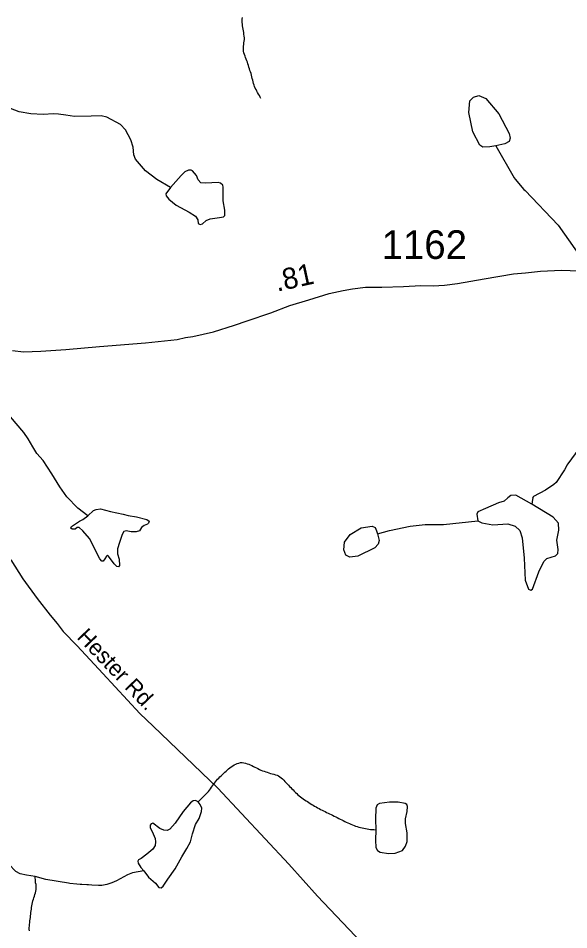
# Model space of a CAD drawing. Extents: x 1950930 to 2061844, y 904556 to 1017002.
# Drawn here: x 1966997 to 1970262, y 935352 to 940756 of the extents above; entities that cross this region are included whole.
import ezdxf

# ---------------------------------------------------------------- set-up
doc = ezdxf.new("R2010")
doc.units = 0
for name, color, linetype in [('Exist Hydrographic Creek Single Shore', 7, 'Continuous'), ('Exist Hydrographic Misc Water Feature', 7, 'Continuous'), ('Exist Road Primary US Structure Standard Bridge CELL', 7, 'Continuous'), ('Exist Road Secondary Type 51 Attributed', 7, 'Continuous'), ('Exist Road Secondary Type 51 Label', 7, 'Continuous'), ('Exist Road Secondary Type 51 Number Label', 7, 'Continuous')]:
    doc.layers.add(name, color=color, linetype=linetype)

msp = doc.modelspace()

# ---------------------------------------------------------------- linework, layer by layer
at = {"layer": 'Exist Hydrographic Creek Single Shore'}
for points in [[(1970321.1, 938202.9), (1970256.1, 938114.8), (1970250.5, 938105.8), (1970245.6, 938096.9), (1970237.2, 938079), (1970187.8, 938004.6), (1970172.4, 937992.6), (1970123.2, 937958.4), (1970052.9, 937920.4), (1970052.9, 937920.4), (1970047.7, 937913.2), (1970052.9, 937920.4), (1970047.7, 937913.2), (1970045.7, 937903.3), (1970043.4, 937875.3)], [(1967097.2, 935668.3), (1967044.9, 935676.6), (1967007.6, 935684.7), (1966981.6, 935698.5), (1966941, 935741.6), (1966854.1, 935860.2), (1966810.3, 935927.6), (1966757.1, 936033.9), (1966745.7, 936043.7), (1966731.1, 936046.1), (1966699.4, 936051.8), (1966662.9, 936071.3), (1966651.5, 936099.7), (1966649.9, 936139.6), (1966643.4, 936157.4), (1966623.9, 936175.3), (1966570.3, 936204.6), (1966511.8, 936238.5), (1966409.5, 936276.7), (1966221.5, 936345), (1966154.1, 936365.3), (1966129.8, 936366.9), (1966081.8, 936353.9), (1966020.7, 936327.1)], [(1968064.1, 936111.4), (1968124.5, 936172.4), (1968130.7, 936180.5), (1968136.6, 936188.5), (1968142.6, 936196.7), (1968148.3, 936204.7), (1968154.1, 936212.8), (1968160, 936220.9), (1968166, 936229), (1968172.3, 936237.1), (1968178.7, 936244.2), (1968185.7, 936251.5), (1968192.8, 936258.8), (1968200.2, 936265.1), (1968207.6, 936272.4), (1968215, 936278.8), (1968222.4, 936286.1), (1968229.5, 936292.4), (1968237.1, 936299.7), (1968244.7, 936306.1), (1968252.3, 936312.5), (1968260.1, 936318.9), (1968268.5, 936323.6), (1968277.1, 936329.2), (1968286.3, 936333.9), (1968296, 936337.8), (1968305.2, 936340.9), (1968314.8, 936343.2), (1968324.5, 936343), (1968334.5, 936341.9), (1968344.2, 936340.1), (1968354, 936336.6), (1968363.8, 936333.2), (1968373.1, 936329.7), (1968382.3, 936325.4), (1968391.3, 936321.1), (1968399.9, 936316.8), (1968409, 936311.7), (1968417.8, 936307.5), (1968426.8, 936303.2), (1968435.8, 936298.9), (1968445.3, 936295.4), (1968454.7, 936291.9), (1968464.5, 936289.2), (1968473.8, 936285.8), (1968483.6, 936283.1), (1968493, 936279.6), (1968502.5, 936276.9), (1968512.3, 936274.4), (1968522.1, 936271.6), (1968531.6, 936268.2), (1968540.4, 936263.9), (1968548.8, 936258.8), (1968556.6, 936252.8), (1968564, 936246.2), (1968571.2, 936238.6), (1968578.1, 936231.9), (1968585.1, 936224.3), (1968592.1, 936216.9), (1968599.2, 936210.1), (1968606.4, 936202.6), (1968613.6, 936195.8), (1968620.2, 936188.4), (1968627.1, 936180.9), (1968634.1, 936174.1), (1968641.1, 936166.6), (1968648.5, 936159.9), (1968655.6, 936153.2), (1968663.4, 936146.5), (1968671.2, 936140.6), (1968679.2, 936134.7), (1968687.2, 936128.8), (1968695.4, 936122.8), (1968703.4, 936117), (1968712, 936111.9), (1968720.4, 936105.9), (1968729, 936100.8), (1968737.5, 936095.7), (1968746.1, 936090.6), (1968754.7, 936085.5), (1968763.3, 936080.5), (1968772.3, 936075.4), (1968780.9, 936071), (1968789.5, 936065.9), (1968798.8, 936061.6), (1968807.8, 936057.3), (1968816.6, 936053.1)], [(1967742.3, 935702.4), (1967674.9, 935689.4), (1967644, 935677.2), (1967578.9, 935642.1), (1967551.2, 935631.2), (1967522.7, 935621.1), (1967513.1, 935618.8), (1967503, 935617.4), (1967493, 935615.1), (1967483.1, 935614.5), (1967473.3, 935613.9), (1967433.3, 935616.4), (1967413.2, 935617.7), (1967403.2, 935618.6), (1967373.4, 935620.9), (1967363.4, 935621.1), (1967343.5, 935623.1), (1967303.7, 935627.3), (1967294.1, 935629.1), (1967159.7, 935651.2), (1967097.2, 935668.3)], [(1967063.2, 935345.1), (1967062.6, 935354.9), (1967062.6, 935364.8), (1967063, 935374.6), (1967063.8, 935384.4), (1967064.8, 935395.1), (1967066.1, 935404.9), (1967067.7, 935414.7), (1967068.9, 935424.5), (1967070.2, 935434.4), (1967071.2, 935444.2), (1967072.4, 935454.9), (1967073.5, 935464.6), (1967074.7, 935474.5), (1967075.7, 935484.3), (1967077.1, 935494), (1967078.8, 935503.9), (1967080.8, 935513.7), (1967083.7, 935523.6), (1967086.6, 935533.3), (1967089.7, 935542.2), (1967092.7, 935552.1), (1967095.4, 935561.8), (1967098.3, 935571.6), (1967100.7, 935581.4), (1967102.6, 935590.4), (1967103.6, 935601), (1967103, 935610.9), (1967102.2, 935620.8), (1967100.1, 935630.6), (1967098.5, 935640.6), (1967097.2, 935668.3)]]:
    msp.add_lwpolyline(points, dxfattribs=at)
at = {"layer": 'Exist Hydrographic Misc Water Feature'}
for points in [[(1968436.4, 940280.7), (1968431.7, 940289), (1968426.8, 940298.1), (1968421.7, 940306.4), (1968416.7, 940315.5), (1968411.8, 940323.8), (1968407.1, 940333), (1968402.8, 940342.1), (1968398.7, 940351.2), (1968395, 940360.2), (1968391.9, 940369.4), (1968389.5, 940379.2), (1968387.2, 940389.2), (1968384.8, 940399.1), (1968382.7, 940408.9), (1968379.8, 940418), (1968377.2, 940427.9), (1968374.1, 940437.9), (1968371.2, 940447), (1968368.2, 940456.8), (1968365.1, 940465.9), (1968362.2, 940475.8), (1968358.9, 940484.9), (1968355.8, 940494.9), (1968352.8, 940504), (1968349.1, 940513.8), (1968345.4, 940523), (1968341.7, 940532.1), (1968338, 940541.9), (1968335.1, 940551), (1968332.9, 940561), (1968332.1, 940570.8), (1968332.1, 940580.7), (1968332.7, 940590.5), (1968333.9, 940600.4), (1968335.5, 940610.9), (1968336.8, 940620.8), (1968337.8, 940630.6), (1968337.8, 940640.4), (1968336.8, 940650.3), (1968335.5, 940661.1), (1968333.9, 940670.9), (1968332.3, 940680.7), (1968330.6, 940690.7), (1968328.8, 940700.5), (1968327.1, 940710.4), (1968325.9, 940720.3), (1968325.3, 940730.2), (1968324.7, 940740), (1968325.3, 940749.8), (1968327.1, 940759.7)], [(1967899.6, 939752.5), (1967818.4, 939800.4), (1967751.8, 939851.6), (1967691.8, 939919.9), (1967683.3, 939947.3), (1967677.6, 939992), (1967665.4, 940035.1), (1967633, 940095.2), (1967602.9, 940126.9), (1967521.7, 940169.2), (1967489.2, 940178.1), (1967429.1, 940174.9), (1967330.9, 940174), (1967279.2, 940180.7), (1967236.2, 940187.2), (1967206.1, 940188.8), (1967145.2, 940184.8), (1967071.3, 940188.8), (1967003.1, 940201), (1966951.2, 940220.5), (1966887, 940256.3), (1966835.8, 940291.2), (1966746.2, 940356.2), (1966658.2, 940417.1)], [(1969828.3, 940000.5), (1969792.8, 939994.6), (1969752.7, 939991.6), (1969734.9, 940003.5), (1969691.9, 940082.2), (1969669.6, 940196.4), (1969675.6, 940266.2), (1969696.3, 940288.4), (1969727.5, 940297.3), (1969769, 940279.5), (1969847.6, 940189), (1969908.4, 940073.2), (1969914.4, 940045), (1969908.4, 940025.8), (1969883.2, 940010.9), (1969828.3, 940000.5)], [(1969828.3, 940000.5), (1969937.6, 939809.9), (1969944.2, 939802.4), (1969995.4, 939740.6), (1970003.2, 939735.6), (1970199.7, 939529.7), (1970419.4, 939214.9), (1970483.2, 939164.4), (1970523.2, 939148.1), (1970555.9, 939139.2), (1970615.2, 939131.7), (1971005.3, 939052.7)], [(1967899.6, 939752.5), (1967872.8, 939715.9), (1967874.5, 939703.7), (1967889.1, 939684.2), (1967933.7, 939647.7), (1968010.9, 939606.2), (1968048.2, 939581.9), (1968061.2, 939560.7), (1968064.5, 939538.8), (1968075, 939533.1), (1968088.9, 939537.2), (1968110.8, 939557.5), (1968136, 939567.2), (1968190.4, 939575.4), (1968214.7, 939579.4), (1968221.2, 939585.9), (1968221.2, 939617.6), (1968213.1, 939674.5), (1968213.1, 939712.7), (1968213.1, 939754.1), (1968209.8, 939766.3), (1968196.9, 939778.5), (1968183.1, 939781.7), (1968106.7, 939778.5), (1968079.9, 939780.9), (1968064.5, 939797.2), (1968054.7, 939823.2), (1968030.4, 939850.8), (1968022.3, 939854.9), (1968006, 939855.7), (1967984.9, 939845.9), (1967962.2, 939824.8), (1967899.6, 939752.5)], [(1967409.6, 937805.3), (1967350.9, 937852.1), (1967285.1, 937919.6), (1967243.7, 937977.3), (1967195.7, 938056.1), (1967144.6, 938134.1), (1967106.4, 938176.4), (1967082.9, 938215.4), (1967056.1, 938263.4), (1967029.3, 938299.9), (1966917.2, 938433.2)], [(1970043.4, 937875.3), (1969947, 937928.7), (1969918.8, 937927.3), (1969899.5, 937913.9), (1969878.8, 937893.1), (1969844.7, 937882.7), (1969767.5, 937850.1), (1969721.6, 937829.3), (1969715.6, 937816), (1969722.4, 937777.4)], [(1969722.4, 937777.4), (1969745.4, 937764), (1969810.7, 937753.6), (1969901.2, 937758.1), (1969944.2, 937744.7), (1969972.4, 937719.5), (1969985.7, 937676.4), (1969997.6, 937554.8), (1970003.5, 937425.6), (1970022.8, 937370.7), (1970036.1, 937366.3), (1970046.5, 937372.2), (1970083.6, 937474.6), (1970113.3, 937535.5), (1970132.6, 937553.3), (1970183, 937569.6), (1970196.3, 937582.9), (1970199.3, 937606.7), (1970190.4, 937661.6), (1970202.3, 937721), (1970200.6, 937762.5), (1970169.5, 937798.1), (1970043.4, 937875.3)], [(1967409.6, 937805.3), (1967443.8, 937837.8), (1967459.2, 937844.3), (1967485.2, 937846.8), (1967544.4, 937832.2), (1967620, 937816.7), (1967648.4, 937807.3), (1967697.9, 937800), (1967758.8, 937784.3), (1967772.6, 937773.7), (1967770.2, 937762.4), (1967762.9, 937755.9), (1967743.4, 937749.4), (1967727.2, 937736.4), (1967715, 937717.7), (1967696.3, 937711.2), (1967667.1, 937712.3), (1967636.2, 937716.4), (1967624, 937713.1), (1967613.5, 937695.2), (1967598, 937648.1), (1967585, 937609.9), (1967585, 937580.7), (1967594.8, 937549.8), (1967596.4, 937512.4), (1967590.7, 937504.3), (1967581.8, 937506.7), (1967566.4, 937522.2), (1967531.5, 937567.7), (1967525.8, 937572.6), (1967519.3, 937566.9), (1967511.2, 937552.2), (1967500.6, 937537.6), (1967492.5, 937536.8), (1967481.1, 937551.3), (1967419.4, 937671.6), (1967379.6, 937717.1), (1967357.7, 937736.6), (1967347.1, 937736.6), (1967334.1, 937727.7), (1967316.3, 937726.9), (1967308.1, 937733.4), (1967312.2, 937743.9), (1967360.1, 937774), (1967380.4, 937785.4), (1967409.6, 937805.3)], [(1969127.7, 937698.7), (1969198.9, 937719.5), (1969320.5, 937744.7), (1969409.5, 937755.1), (1969519.2, 937755.1), (1969722.4, 937777.4)], [(1969127.7, 937698.7), (1969136.6, 937660.1), (1969132.1, 937637.9), (1969111.4, 937617.1), (1969010.5, 937566.6), (1968963, 937560.7), (1968939.3, 937574), (1968927.4, 937605.2), (1968931.9, 937649.7), (1968966, 937695.7), (1969031.3, 937734.3), (1969096.5, 937744.7), (1969114.3, 937737.3), (1969121.7, 937718), (1969127.7, 937698.7)], [(1968064.1, 936111.4), (1968047.8, 936117.7), (1968034, 936116.1), (1968017.8, 936105.5), (1967975.6, 936054.3), (1967927.7, 935983.6), (1967896, 935948.7), (1967879.7, 935940.6), (1967860.3, 935942.2), (1967836.7, 935953.6), (1967795.3, 935983.6), (1967785.5, 935981.2), (1967779.9, 935973.1), (1967779.9, 935959.3), (1967796.1, 935920.3), (1967808.3, 935893.4), (1967810.7, 935873.1), (1967808.3, 935852), (1967794.5, 935829.2), (1967760.4, 935800.8), (1967725.5, 935774.1), (1967710.8, 935766), (1967706, 935759.5), (1967707.6, 935747.3), (1967723.8, 935721.3), (1967742.3, 935702.4)], [(1967742.3, 935702.4), (1967769.3, 935664.4), (1967809.9, 935629.4), (1967830.2, 935603.4), (1967844.8, 935601.8), (1967857, 935610.8), (1967884.6, 935651.4), (1967927.7, 935713.1), (1967966.6, 935783.8), (1967997.5, 935835), (1968017.8, 935873.2), (1968030.8, 935920.3), (1968047.8, 935975.6), (1968069, 936012.1), (1968084.4, 936054.3), (1968085.2, 936073), (1968076.3, 936094.9), (1968064.1, 936111.4)], [(1969116.6, 935945.2), (1969115.7, 935883.8), (1969117.3, 935840.7), (1969127.9, 935822), (1969144.1, 935811.5), (1969192, 935804.1), (1969231.8, 935806.6), (1969275.7, 935822), (1969294.3, 935848.8), (1969302.5, 935876.5), (1969303.3, 935926.8), (1969293.5, 935982.1), (1969292.7, 936009.7), (1969304.1, 936054.4), (1969305.7, 936083.7), (1969301.7, 936094.2), (1969291.1, 936100.7), (1969249.7, 936109.7), (1969199.3, 936109.7), (1969139.2, 936100.7), (1969124.6, 936092.6), (1969117.3, 936073.1), (1969116.5, 936008.1), (1969116.6, 935945.2)], [(1968816.6, 936053.1), (1968825.6, 936048), (1968834.4, 936043.7), (1968843.5, 936039.4), (1968852.7, 936035.1), (1968861.3, 936030.8), (1968870.5, 936025.7), (1968879.3, 936021.3), (1968888.2, 936017.1), (1968897.2, 936012.8), (1968906.2, 936007.7), (1968915.2, 936003.4), (1968924, 935999.1), (1968933.3, 935994.9), (1968942.3, 935990.6), (1968951.3, 935987.1), (1968960.5, 935982.8), (1968969.6, 935978.5), (1968978.8, 935975.1), (1968988.2, 935970.8), (1968997.5, 935967.3), (1969007.1, 935964.6), (1969016.3, 935961.2), (1969026.2, 935958.5), (1969035.8, 935956.6), (1969045.8, 935954), (1969055.7, 935952.1), (1969065.3, 935950.3), (1969075.2, 935948.4), (1969085, 935947.4), (1969095.1, 935946.4), (1969105.1, 935946.2), (1969116.6, 935945.2)]]:
    msp.add_lwpolyline(points, dxfattribs=at)
at = {"layer": 'Exist Road Secondary Type 51 Attributed'}
for points in [[(1966961.9, 938786.7), (1967027.9, 938778.3), (1967129.9, 938782.1), (1967280, 938792), (1967478, 938809.3), (1967751.9, 938831.3), (1967939.9, 938852.4), (1967988.1, 938864.4), (1968033.2, 938868.9), (1968155.1, 938897.5), (1968278.4, 938937.4), (1968354.4, 938963), (1968493.9, 939009.3), (1968608.2, 939053), (1968720.3, 939086.1), (1968840.2, 939123.4), (1968923, 939141.4), (1968978.6, 939152), (1969056.8, 939161), (1969153.9, 939161.8), (1969281.7, 939166.3), (1969384, 939170.8), (1969457.7, 939169.3), (1969525, 939174.3), (1969601.2, 939183.9), (1969760.8, 939210.7), (1969933.8, 939240.8), (1970006, 939246.8), (1970093.3, 939255.9), (1970219.2, 939261.9), (1970426.1, 939254)], [(1966952.3, 937546.1), (1967024.5, 937433.2), (1967109.1, 937315.4), (1967185.3, 937217.6), (1967226.9, 937167.4), (1967263, 937120.8), (1967345.7, 937034.9), (1967499.1, 936872.3), (1967718, 936635.2), (1967797.7, 936559.9), (1968179.6, 936192), (1968602.4, 935740.6), (1968772.5, 935551), (1969069.1, 935237.4)]]:
    msp.add_lwpolyline(points, dxfattribs=at)

# ---------------------------------------------------------------- texts
at = {"layer": 'Exist Road Primary US Structure Standard Bridge CELL'}
msp.add_text('.81', height=125, rotation=12.3179, dxfattribs=at).set_placement((1968531.8, 939134.6))
at = {"layer": 'Exist Road Secondary Type 51 Label'}
msp.add_text('Hester Rd.', height=95, rotation=313.6767, dxfattribs=at).set_placement((1967340, 937083.3))
at = {"layer": 'Exist Road Secondary Type 51 Number Label'}
msp.add_text('1162', height=170, dxfattribs=at).set_placement((1969152.2, 939329.1))

doc.saveas('drawing.dxf')
